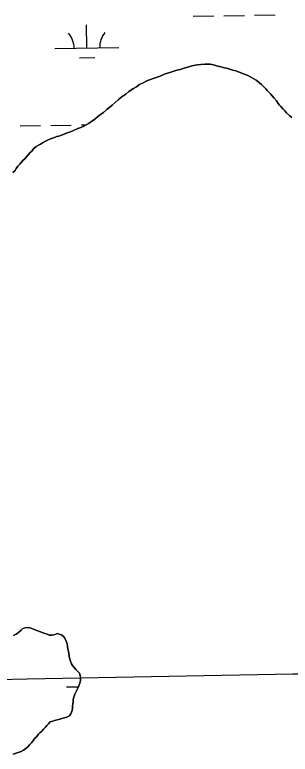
# Model space of a CAD drawing. Extents: x 3957609 to 3995875, y 234277 to 260273.
# Drawn here: x 3967200 to 3967631, y 242711 to 243867 of the extents above; entities that cross this region are included whole.
import ezdxf

# ---------------------------------------------------------------- set-up
doc = ezdxf.new("R2010")
doc.units = 0
for name, color, linetype in [('V-GRID-MAJR', 7, 'Continuous'), ('V-TOPO-SHOR', 7, 'Continuous'), ('V-WETL-SWMP', 7, 'Continuous')]:
    doc.layers.add(name, color=color, linetype=linetype)

msp = doc.modelspace()

# ---------------------------------------------------------------- linework, layer by layer
at = {"layer": 'V-GRID-MAJR'}
msp.add_spline([(3961816.723, 242728.005), (3967136.284, 242827.44), (3972455.83, 242927.648), (3977775.362, 243028.63), (3983094.879, 243130.385), (3988414.381, 243232.915), (3993733.868, 243336.218)], degree=3, dxfattribs=at)
at = {"layer": 'V-TOPO-SHOR'}
for points in [[(3967197.19, 243620.685), (3967200.653, 243623.875), (3967201.9, 243626.734), (3967204.726, 243630.554), (3967207.874, 243633.425), (3967209.758, 243635.973), (3967211.958, 243638.838), (3967216.05, 243642.666), (3967218.567, 243645.215), (3967221.082, 243648.083), (3967224.225, 243651.589), (3967226.425, 243654.137), (3967229.255, 243657.323), (3967233.665, 243661.153), (3967236.819, 243663.391), (3967240.292, 243664.997), (3967243.448, 243666.918), (3967248.179, 243669.802), (3967252.283, 243671.729), (3967256.076, 243673.021), (3967260.498, 243674.95), (3967265.869, 243676.886), (3967269.034, 243677.541), (3967274.723, 243679.478), (3967281.985, 243682.694), (3967287.044, 243684.312), (3967291.783, 243686.243), (3967298.732, 243689.141), (3967303.153, 243691.068), (3967308.208, 243693.003), (3967315.466, 243697.169), (3967320.197, 243700.368), (3967324.922, 243704.2), (3967332.485, 243710.268), (3967338.477, 243714.108), (3967343.831, 243718.894), (3967352.019, 243725.919), (3967357.061, 243730.068), (3967361.786, 243733.9), (3967368.085, 243739.327), (3967373.445, 243743.163), (3967378.17, 243746.997), (3967385.741, 243751.797), (3967390.474, 243754.679), (3967395.203, 243757.878), (3967401.832, 243761.405), (3967406.252, 243763.651), (3967410.673, 243765.583), (3967417.942, 243768.163), (3967422.683, 243769.779), (3967427.422, 243771.395), (3967435.321, 243774.612), (3967440.693, 243776.55), (3967445.749, 243778.165), (3967453.335, 243780.435), (3967458.711, 243781.735), (3967466.614, 243784.322), (3967471.99, 243785.624), (3967477.049, 243787.242), (3967485.589, 243788.883), (3967490.969, 243789.55), (3967496.984, 243789.907), (3967505.539, 243789.647), (3967510.614, 243788.729), (3967515.373, 243787.494), (3967522.351, 243785.956), (3967527.745, 243784.41), (3967533.14, 243783.177), (3967540.758, 243780.695), (3967545.518, 243779.458), (3967549.962, 243777.903), (3967555.995, 243775.409), (3967560.444, 243773.537), (3967564.57, 243771.983), (3967570.29, 243769.169), (3967573.79, 243766.975), (3967577.288, 243764.78), (3967582.699, 243760.698), (3967585.886, 243758.185), (3967588.436, 243755.668), (3967592.581, 243751.578), (3967594.815, 243748.742), (3967597.05, 243746.223), (3967600.24, 243742.76), (3967605.026, 243737.406), (3967609.178, 243732.366), (3967612.053, 243728.583), (3967613.97, 243726.062), (3967616.202, 243723.861), (3967619.715, 243719.765), (3967622.267, 243716.93), (3967625.138, 243713.782), (3967629.92, 243709.064), (3967633.105, 243706.551)], [(3967255.283, 242761.96), (3967259.394, 242763.254), (3967262.238, 242764.223), (3967266.351, 242765.2), (3967270.461, 242766.179), (3967273.781, 242767.152), (3967277.736, 242768.127), (3967281.213, 242769.102), (3967285.633, 242771.506), (3967287.67, 242774.529), (3967289.536, 242779.925), (3967290.146, 242783.415), (3967290.286, 242786.426), (3967290.734, 242790.229), (3967291.031, 242793.241), (3967291.484, 242796.727), (3967292.407, 242800.694), (3967293.964, 242804.98), (3967296.465, 242810.223), (3967298.81, 242814.833), (3967300.37, 242818.327), (3967301.927, 242822.456), (3967303.008, 242826.74), (3967302.979, 242831.017), (3967302.482, 242834.339), (3967301.191, 242837.814), (3967298.48, 242840.806), (3967295.608, 242843.796), (3967293.216, 242846.158), (3967290.501, 242849.94), (3967288.739, 242852.621), (3967286.97, 242856.887), (3967285.842, 242859.889), (3967284.859, 242864.792), (3967284.512, 242869.066), (3967283.859, 242872.073), (3967283.04, 242876.183), (3967282.542, 242879.507), (3967281.721, 242884.095), (3967280.586, 242887.89), (3967278.18, 242892.782), (3967276.263, 242895.146), (3967273.236, 242897.818), (3967269.585, 242899.219), (3967266.412, 242899.834), (3967263.092, 242898.701), (3967258.667, 242897.407), (3967253.913, 242897.691), (3967250.579, 242898.779), (3967246.93, 242900.022), (3967242.799, 242901.736), (3967238.512, 242903.293), (3967234.543, 242904.691), (3967230.257, 242906.406), (3967226.603, 242907.806), (3967223.429, 242908.896), (3967220.097, 242909.664), (3967216.3, 242909.007), (3967212.824, 242907.716), (3967209.83, 242905.162), (3967205.896, 242901.65), (3967202.271, 242898.934), (3967198.009, 242896.69)], [(3967197.646, 242711.37), (3967201.915, 242712.825), (3967205.075, 242713.795), (3967209.975, 242715.411), (3967213.447, 242717.494), (3967217.387, 242720.054), (3967220.695, 242723.243), (3967223.054, 242725.792), (3967226.04, 242729.297), (3967229.18, 242733.278), (3967232.008, 242736.78), (3967234.209, 242739.17), (3967237.197, 242742.516), (3967239.399, 242744.749), (3967242.234, 242747.46), (3967244.904, 242750.647), (3967248.052, 242753.836), (3967250.253, 242756.066), (3967252.768, 242759.093), (3967255.283, 242761.96)]]:
    msp.add_lwpolyline(points, dxfattribs=at)
at = {"layer": 'V-WETL-SWMP'}
for p, q in [((3967479.022, 243864.758), (3967511.016, 243865.339)), ((3967527.014, 243865.63), (3967559.008, 243866.212)), ((3967575.006, 243866.503), (3967607, 243867.085)), ((3967312.829, 243815.298), (3967312.175, 243851.292)), ((3967262.838, 243814.389), (3967362.821, 243816.207)), ((3967301.112, 243799.651), (3967325.108, 243800.088)), ((3967256.178, 243694.177), (3967288.173, 243694.759)), ((3967304.17, 243695.05), (3967312.022, 243695.192)), ((3967208.186, 243693.304), (3967240.181, 243693.886)), ((3967280.982, 242816.529), (3967299.719, 242816.87))]:
    msp.add_line(p, q, dxfattribs=at)
for points in [[(3967633.104, 243706.55), (3967629.92, 243709.063), (3967625.138, 243713.783), (3967622.266, 243716.931), (3967619.714, 243719.765), (3967616.202, 243723.86), (3967613.97, 243726.062), (3967612.053, 243728.584), (3967609.178, 243732.366), (3967605.027, 243737.406), (3967600.24, 243742.759), (3967597.05, 243746.223), (3967594.816, 243748.742), (3967592.58, 243751.578), (3967588.435, 243755.668), (3967585.885, 243758.185), (3967582.7, 243760.698), (3967577.289, 243764.78), (3967573.79, 243766.975), (3967570.291, 243769.169), (3967564.571, 243771.982), (3967560.443, 243773.538), (3967555.996, 243775.409), (3967549.962, 243777.904), (3967545.517, 243779.458), (3967540.758, 243780.694), (3967533.139, 243783.177), (3967527.746, 243784.409), (3967522.351, 243785.957), (3967515.373, 243787.495), (3967510.613, 243788.73), (3967505.539, 243789.647), (3967496.985, 243789.907), (3967490.969, 243789.551), (3967485.589, 243788.882), (3967477.048, 243787.242), (3967471.99, 243785.625), (3967466.614, 243784.322), (3967458.712, 243781.736), (3967453.336, 243780.434), (3967445.749, 243778.166), (3967440.692, 243776.549), (3967435.32, 243774.613), (3967427.422, 243771.394), (3967422.682, 243769.779), (3967417.941, 243768.164), (3967410.673, 243765.582), (3967406.251, 243763.652), (3967401.832, 243761.405), (3967395.203, 243757.877), (3967390.473, 243754.679), (3967385.741, 243751.797), (3967378.17, 243746.996), (3967373.444, 243743.163), (3967368.085, 243739.327), (3967361.786, 243733.901), (3967357.06, 243730.069), (3967352.019, 243725.918), (3967343.83, 243718.895), (3967338.477, 243714.108), (3967332.484, 243710.268), (3967324.922, 243704.2), (3967320.196, 243700.368), (3967315.466, 243697.169), (3967308.208, 243693.003), (3967303.153, 243691.069), (3967298.731, 243689.14), (3967291.782, 243686.243), (3967287.043, 243684.311), (3967281.986, 243682.694), (3967274.722, 243679.479), (3967269.033, 243677.541), (3967265.87, 243676.886), (3967260.498, 243674.95), (3967256.076, 243673.021), (3967252.284, 243671.729), (3967248.179, 243669.801), (3967243.447, 243666.919), (3967240.292, 243664.998), (3967236.818, 243663.391), (3967233.665, 243661.153), (3967229.256, 243657.323), (3967226.426, 243654.137), (3967224.226, 243651.588), (3967221.082, 243648.083), (3967218.567, 243645.216), (3967216.049, 243642.665), (3967211.957, 243638.837), (3967209.759, 243635.972), (3967207.875, 243633.426), (3967204.726, 243630.554), (3967201.901, 243626.735), (3967200.653, 243623.876), (3967197.189, 243620.685)], [(3967198.008, 242896.689), (3967202.27, 242898.935), (3967205.895, 242901.651), (3967209.831, 242905.162), (3967212.824, 242907.716), (3967216.3, 242909.006), (3967220.097, 242909.664), (3967223.428, 242908.895), (3967226.603, 242907.807), (3967230.256, 242906.405), (3967234.543, 242904.691), (3967238.512, 242903.292), (3967242.799, 242901.736), (3967246.929, 242900.021), (3967250.58, 242898.778), (3967253.913, 242897.692), (3967258.667, 242897.406), (3967263.093, 242898.702), (3967266.412, 242899.833), (3967269.584, 242899.22), (3967273.236, 242897.819), (3967276.263, 242895.146), (3967278.179, 242892.783), (3967280.587, 242887.889), (3967281.721, 242884.095), (3967282.543, 242879.507), (3967283.04, 242876.184), (3967283.86, 242872.072), (3967284.513, 242869.066), (3967284.858, 242864.792), (3967285.841, 242859.889), (3967286.969, 242856.887), (3967288.74, 242852.622), (3967290.5, 242849.941), (3967293.217, 242846.157), (3967295.609, 242843.797), (3967298.479, 242840.807), (3967301.192, 242837.815), (3967302.482, 242834.339), (3967302.979, 242831.016), (3967303.007, 242826.74), (3967301.927, 242822.456), (3967300.37, 242818.328), (3967298.809, 242814.833), (3967296.464, 242810.224), (3967293.964, 242804.981), (3967292.408, 242800.694), (3967291.484, 242796.728), (3967291.032, 242793.241), (3967290.735, 242790.229), (3967290.285, 242786.425), (3967290.147, 242783.415), (3967289.536, 242779.926), (3967287.671, 242774.528), (3967285.632, 242771.506), (3967281.213, 242769.101), (3967277.735, 242768.127), (3967273.781, 242767.151), (3967270.462, 242766.179), (3967266.35, 242765.201), (3967262.238, 242764.224), (3967259.394, 242763.255), (3967255.284, 242761.96)], [(3967255.284, 242761.96), (3967252.769, 242759.093), (3967250.254, 242756.067), (3967248.052, 242753.835), (3967244.905, 242750.646), (3967242.233, 242747.461), (3967239.4, 242744.749), (3967237.197, 242742.517), (3967234.21, 242739.171), (3967232.008, 242736.781), (3967229.18, 242733.278), (3967226.039, 242729.297), (3967223.053, 242725.793), (3967220.694, 242723.243), (3967217.388, 242720.054), (3967213.446, 242717.493), (3967209.975, 242715.411), (3967205.075, 242713.795), (3967201.914, 242712.824), (3967197.647, 242711.37)]]:
    msp.add_lwpolyline(points, dxfattribs=at)
for centre, start, end in [((3967257.587, 243814.768), 0.269879, 41.813537), ((3967368.055, 243816.777), 140.269876, 181.813534)]:
    msp.add_arc(centre, 35.246, start, end, dxfattribs=at)

doc.saveas('drawing.dxf')
